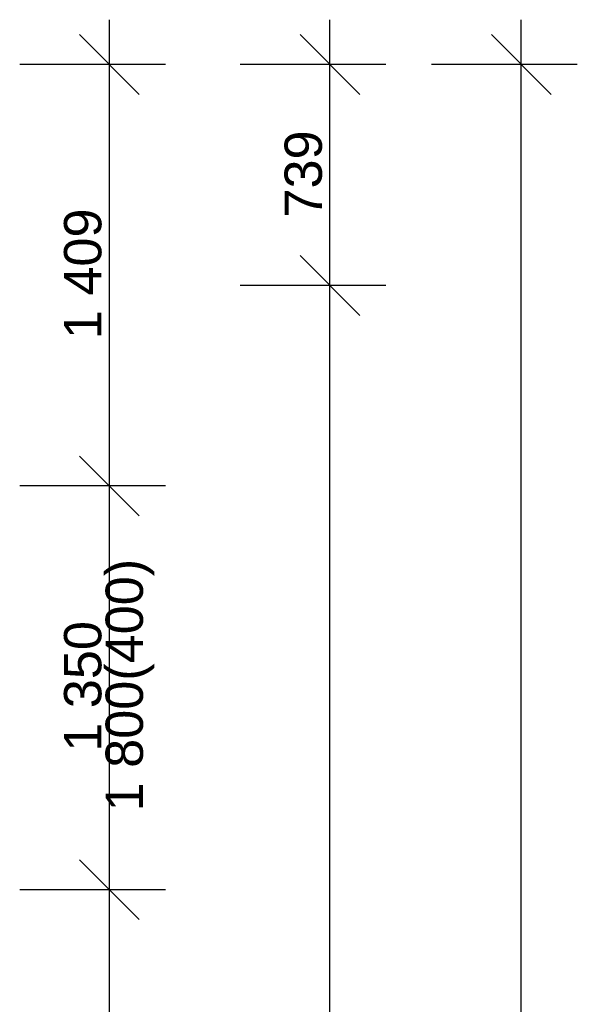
# Model space of a CAD drawing. Header units: millimetres. Extents: x -28761 to 4793, y -4271 to 20239.
# Tile 268 of 268: x 1491 to 3357, y 14976 to 18269. Entities that reach past the tile are written whole.
import ezdxf

# ---------------------------------------------------------------- set-up
doc = ezdxf.new("R2010")
doc.units = ezdxf.units.MM
doc.header["$MEASUREMENT"] = 0
doc.layers.add('5._POHLED ZÁPADNÍ_1_Kóty - SP', color=7, linetype='Continuous')
doc.layers.add('5._POHLED ZÁPADNÍ_1_Nové_Kóty - SP', color=7, linetype='Continuous')
doc.styles.add('GENEROVANÝ_STYL_2', font='txt')

msp = doc.modelspace()

# ---------------------------------------------------------------- linework, layer by layer
at = {"layer": '5._POHLED ZÁPADNÍ_1_Nové_Kóty - SP', "color": 1, "linetype": 'Continuous', "lineweight": 25}
for p, q in [((1791.3, 18118.7), (1791.3, 18268.7)), ((2529.1, 18118.7), (2529.1, 18268.7)), ((3169.2, 18118.7), (3169.2, 18268.7)), ((1891.3, 18018.7), (1691.3, 18218.7)), ((2629.1, 18018.7), (2429.1, 18218.7)), ((3269.2, 18018.7), (3069.2, 18218.7)), ((1978.8, 18118.7), (1491.3, 18118.7)), ((1791.3, 16709.3), (1791.3, 18118.7)), ((2716.6, 18118.7), (2229.1, 18118.7)), ((2529.1, 17379.9), (2529.1, 18118.7)), ((3356.7, 18118.7), (2869.2, 18118.7)), ((3169.2, 189.9), (3169.2, 18118.7)), ((2429.1, 17479.9), (2629.1, 17279.9)), ((2716.6, 17379.9), (2229.1, 17379.9)), ((2529.1, 7933.6), (2529.1, 17379.9)), ((1691.3, 16809.3), (1891.3, 16609.3)), ((1978.8, 16709.3), (1491.3, 16709.3)), ((1791.3, 15359.3), (1791.3, 16709.3)), ((1691.3, 15459.3), (1891.3, 15259.3)), ((1978.8, 15359.3), (1491.3, 15359.3)), ((1791.3, 13889), (1791.3, 15359.3))]:
    msp.add_line(p, q, dxfattribs=at)

# ---------------------------------------------------------------- texts
at = {"layer": '5._POHLED ZÁPADNÍ_1_Kóty - SP', "color": 1, "linetype": 'Continuous', "lineweight": 25, "char_height": 125, "attachment_point": 7, "rotation": 90, "style": 'GENEROVANÝ_STYL_2'}
for s, insert, width in [('\\A1;{\\pql;\\fArial|b0|i0|c0|p38;739}', (2504.1, 17607), 284.572), ('\\A1;{\\pql;\\fArial|b0|i0|c0|p38;1\xa0409}', (1766.3, 17200.3), 427.429), ('\\A1;{\\pql;\\fArial|b0|i0|c0|p38;1\xa0800(400)}', (1941.3, 15621.1), 826.286), ('\\A1;{\\pql;\\fArial|b0|i0|c0|p38;1\xa0350}', (1766.3, 15820.6), 427.429)]:
    msp.add_mtext(s, dxfattribs=dict(at, insert=insert, width=width))

doc.saveas('drawing.dxf')
